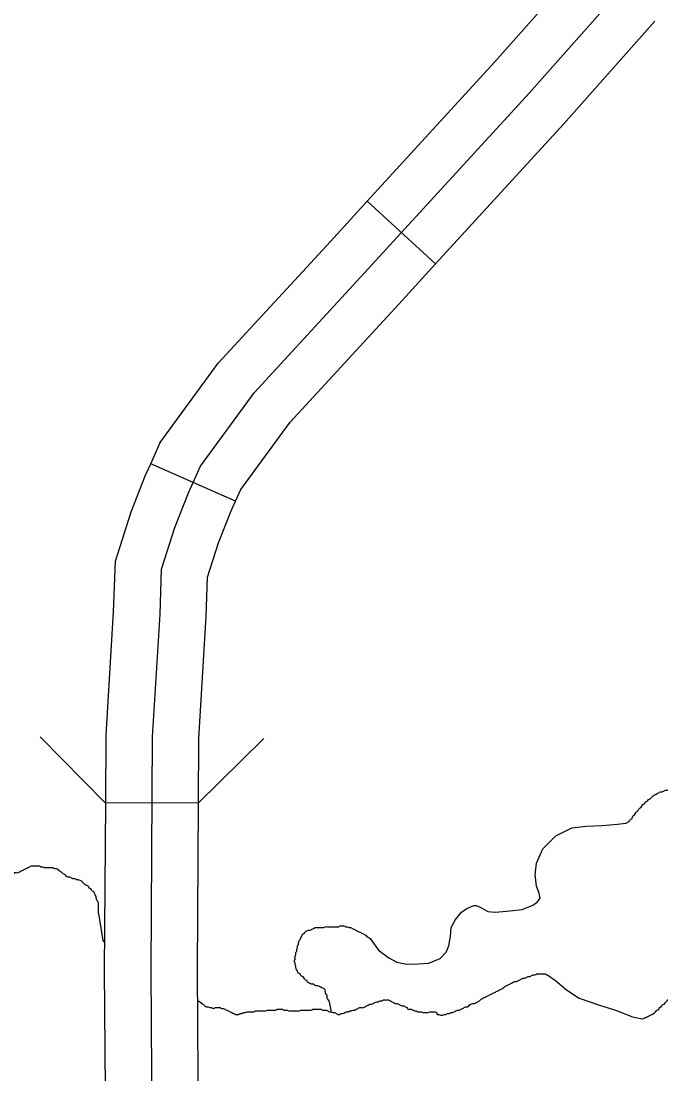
# Model space of a CAD drawing. Extents: x 813775 to 1157140, y 1757555 to 1979907.
# Drawn here: x 1049881 to 1051950, y 1845065 to 1848472 of the extents above; entities that cross this region are included whole.
import ezdxf

# ---------------------------------------------------------------- set-up
doc = ezdxf.new("R2010")
doc.units = 0
for name, color, linetype in [('Level 32', 7, 'Continuous'), ('Level 35', 7, 'Continuous'), ('Level 38', 7, 'Continuous'), ('Level 5', 7, 'Continuous')]:
    doc.layers.add(name, color=color, linetype=linetype)

msp = doc.modelspace()

# ---------------------------------------------------------------- linework, layer by layer
at = {"layer": 'Level 32'}
for p, q in [((1051221.4, 1847686.1), (1051000.1, 1847888.7)), ((1050574.2, 1846918), (1050300, 1847039.7)), ((1050454.6, 1845940.9), (1050154.6, 1845942.8))]:
    msp.add_line(p, q, dxfattribs=at)
for points in [[(1051000.1, 1847888.7), (1051412.2, 1848338.6), (1051706.2, 1848670.6)], [(1051221.4, 1847686.1), (1051635.1, 1848137.9), (1051930.8, 1848471.6)], [(1050300, 1847039.7), (1050330.2, 1847107.7), (1050518.8, 1847364.6), (1050881.2, 1847758.8), (1051000.1, 1847888.7)], [(1050574.2, 1846918), (1050591.2, 1846956.4), (1050750.8, 1847173.8), (1051102.2, 1847556), (1051221.4, 1847686.1)], [(1050154.6, 1845942.8), (1050156, 1846161), (1050180.3, 1846559.9), (1050185.8, 1846724), (1050237.1, 1846883.9), (1050283.6, 1847002.7), (1050300, 1847039.7)], [(1050454.6, 1845940.9), (1050456, 1846150.9), (1050480, 1846545.8), (1050484.2, 1846672.1), (1050519.9, 1846783.3), (1050560.5, 1846887.1), (1050574.2, 1846918)], [(1050154.9, 1844884.8), (1050151.1, 1845400.8), (1050154.6, 1845942.8)], [(1050454.8, 1844887), (1050451.2, 1845400.9), (1050454.6, 1845940.9)]]:
    msp.add_lwpolyline(points, dxfattribs=at)
at = {"layer": 'Level 35'}
msp.add_line((1051809.6, 1845873.2), (1051836.9, 1845876.8), dxfattribs=at)
for points in [[(1051012, 1845500.6), (1051036.8, 1845466.1), (1051069.9, 1845441), (1051096.2, 1845427.3), (1051128.1, 1845420.4), (1051165.7, 1845421.6), (1051200, 1845423.8), (1051236.5, 1845438.7), (1051255.9, 1845459.2), (1051263.8, 1845479.8), (1051269.5, 1845509.5), (1051271.8, 1845539.1), (1051285.5, 1845565.4), (1051304.9, 1845588.2), (1051322, 1845600.8), (1051344.8, 1845609.9), (1051352.8, 1845609.9), (1051365.4, 1845605.4), (1051390.4, 1845590.5), (1051414.4, 1845588.2), (1051450.9, 1845591.7), (1051501.1, 1845597.4), (1051536.4, 1845611.1), (1051550.1, 1845621.4), (1051559.3, 1845633.9), (1051557, 1845649.9), (1051547.9, 1845672.7), (1051543.3, 1845709.3), (1051547.9, 1845746.9), (1051568.4, 1845793.7), (1051610.6, 1845836), (1051661.9, 1845861.1), (1051708.7, 1845866.8), (1051760, 1845869.1), (1051809.6, 1845873.2)], [(1050131.4, 1845584.7), (1050145.5, 1845497.5), (1050151.6, 1845488.4)], [(1051584.6, 1845384.9), (1051609.2, 1845367.9), (1051644.6, 1845337.1), (1051685.6, 1845310.8), (1051751.8, 1845288), (1051803.1, 1845272), (1051858.8, 1845250.3), (1051889.9, 1845243.6)]]:
    msp.add_lwpolyline(points, dxfattribs=at)
for points in [[(1051836.9, 1845876.8), (1051842.3, 1845879.5), (1051847.8, 1845882.3), (1051850.5, 1845887.7), (1051856, 1845890.4), (1051858.7, 1845895.9), (1051861.4, 1845901.3), (1051866.9, 1845906.8), (1051869.6, 1845912.2), (1051875, 1845915), (1051877.8, 1845920.4), (1051883.2, 1845925.9), (1051888.6, 1845931.3), (1051891.4, 1845936.8), (1051896.8, 1845939.5), (1051899.5, 1845944.9), (1051905, 1845947.7), (1051910.4, 1845953.1), (1051915.9, 1845955.8), (1051921.3, 1845961.3), (1051926.8, 1845966.7), (1051932.2, 1845969.5), (1051937.7, 1845972.2), (1051943.1, 1845974.9), (1051948.6, 1845977.6), (1051954, 1845977.6), (1051959.5, 1845980.4), (1051964.9, 1845983.1), (1051970.4, 1845983.1), (1051975.8, 1845985.8), (1051981.2, 1845985.8), (1051986.7, 1845988.5), (1051992.1, 1845988.5), (1051997.6, 1845991.3), (1052003, 1845991.3), (1052008.5, 1845991.3), (1052013.9, 1845991.3), (1052019.4, 1845991.3), (1052024.8, 1845991.3), (1052030.3, 1845991.3), (1052035.7, 1845991.3), (1052041.2, 1845991.3), (1052046.6, 1845988.5), (1052052.1, 1845985.8), (1052057.5, 1845985.8), (1052063, 1845983.1), (1052068.4, 1845980.4), (1052073.9, 1845977.6), (1052079.3, 1845972.2), (1052084.7, 1845972.2), (1052090.2, 1845969.5), (1052095.6, 1845966.7), (1052101.1, 1845966.7), (1052106.5, 1845964), (1052112, 1845961.3), (1052117.4, 1845961.3), (1052122.9, 1845958.6), (1052128.3, 1845958.6), (1052133.8, 1845958.6), (1052139.2, 1845958.6), (1052144.7, 1845958.6), (1052150.1, 1845958.6), (1052155.6, 1845958.6), (1052161, 1845958.6), (1052166.5, 1845958.6), (1052171.9, 1845958.6), (1052177.3, 1845958.6), (1052182.8, 1845961.3), (1052188.2, 1845961.3), (1052193.7, 1845961.3), (1052199.1, 1845961.3), (1052204.6, 1845964), (1052210, 1845964), (1052215.5, 1845966.7), (1052220.9, 1845969.5), (1052226.4, 1845972.2), (1052229.1, 1845977.6), (1052234.5, 1845983.1), (1052237.3, 1845988.5), (1052242.7, 1845994), (1052245.4, 1845999.4), (1052248.2, 1846004.9), (1052253.6, 1846010.3), (1052253.6, 1846015.8), (1052256.3, 1846021.2), (1052259.1, 1846026.7), (1052261.8, 1846032.1), (1052264.5, 1846037.6), (1052264.5, 1846043), (1052267.2, 1846048.5), (1052267.2, 1846053.9)], [(1049880.8, 1845721), (1049875.4, 1845718.2), (1049869.9, 1845715.5), (1049864.5, 1845715.5), (1049859, 1845715.5), (1049853.6, 1845710.1), (1049848.1, 1845710.1), (1049842.7, 1845707.3), (1049837.2, 1845704.6), (1049831.8, 1845704.6), (1049826.3, 1845701.9), (1049820.9, 1845701.9), (1049815.4, 1845701.9), (1049810, 1845701.9), (1049804.5, 1845699.2), (1049799.1, 1845699.2), (1049793.7, 1845696.4), (1049788.2, 1845696.4), (1049782.8, 1845696.4), (1049777.3, 1845696.4), (1049771.9, 1845696.4), (1049766.4, 1845696.4), (1049761, 1845696.4), (1049755.5, 1845699.2), (1049750.1, 1845699.2), (1049744.6, 1845699.2), (1049739.2, 1845701.9), (1049733.7, 1845701.9), (1049728.3, 1845704.6), (1049725.6, 1845710.1), (1049720.1, 1845712.8), (1049714.7, 1845715.5), (1049711.9, 1845721), (1049706.5, 1845723.7), (1049701.1, 1845726.4), (1049698.3, 1845731.9), (1049692.9, 1845734.6), (1049687.4, 1845737.3), (1049684.7, 1845742.8), (1049679.3, 1845742.8), (1049676.5, 1845748.2), (1049671.1, 1845748.2), (1049665.6, 1845750.9), (1049662.9, 1845756.4), (1049657.5, 1845759.1), (1049652, 1845759.1), (1049649.3, 1845764.6), (1049643.9, 1845764.6), (1049638.4, 1845767.3), (1049633, 1845770), (1049627.5, 1845772.7), (1049622.1, 1845772.7), (1049616.6, 1845772.7), (1049611.2, 1845772.7), (1049605.7, 1845772.7), (1049600.3, 1845770), (1049594.8, 1845770), (1049589.4, 1845767.3), (1049583.9, 1845764.6), (1049581.2, 1845759.1), (1049575.8, 1845756.4), (1049570.3, 1845753.7), (1049567.6, 1845748.2), (1049562.1, 1845745.5), (1049559.4, 1845740), (1049554, 1845737.3), (1049551.3, 1845731.9), (1049545.8, 1845726.4), (1049540.4, 1845721), (1049537.6, 1845715.5), (1049534.9, 1845710.1), (1049532.2, 1845704.6), (1049529.5, 1845699.2), (1049529.5, 1845693.7), (1049526.7, 1845688.3), (1049524, 1845682.8), (1049524, 1845677.4), (1049521.3, 1845671.9), (1049518.6, 1845666.5), (1049515.8, 1845661), (1049513.1, 1845655.6), (1049507.7, 1845652.8), (1049507.7, 1845647.4), (1049502.2, 1845644.7), (1049499.5, 1845639.2), (1049496.8, 1845633.8), (1049494.1, 1845628.3), (1049488.6, 1845622.9), (1049485.9, 1845617.4), (1049480.4, 1845614.7), (1049477.7, 1845609.2)], [(1050131.4, 1845584.7), (1050131.4, 1845590.2), (1050131.4, 1845595.6), (1050131.4, 1845601.1), (1050131.4, 1845606.5), (1050131.4, 1845612), (1050131.4, 1845617.4), (1050128.7, 1845622.9), (1050125.9, 1845628.3), (1050123.2, 1845633.8), (1050123.2, 1845639.2), (1050120.5, 1845644.7), (1050117.8, 1845650.1), (1050115, 1845655.6), (1050109.6, 1845658.3), (1050106.9, 1845663.7), (1050101.4, 1845666.5), (1050098.7, 1845671.9), (1050093.3, 1845674.6), (1050087.8, 1845677.4), (1050082.4, 1845682.8), (1050076.9, 1845688.3), (1050071.5, 1845691), (1050066, 1845693.7), (1050060.6, 1845693.7), (1050055.1, 1845696.4), (1050049.7, 1845696.4), (1050044.2, 1845699.2), (1050038.8, 1845701.9), (1050033.3, 1845701.9), (1050027.9, 1845704.6), (1050022.4, 1845710.1), (1050017, 1845712.8), (1050011.5, 1845718.2), (1050006.1, 1845721), (1050000.7, 1845726.4), (1049995.2, 1845729.1), (1049989.8, 1845729.1), (1049984.3, 1845731.9), (1049978.9, 1845731.9), (1049973.4, 1845731.9), (1049968, 1845731.9), (1049962.5, 1845731.9), (1049957.1, 1845731.9), (1049951.6, 1845734.6), (1049946.2, 1845734.6), (1049940.7, 1845737.3), (1049935.3, 1845737.3), (1049929.8, 1845737.3), (1049924.4, 1845737.3), (1049918.9, 1845737.3), (1049913.5, 1845737.3), (1049908, 1845734.6), (1049902.6, 1845731.9), (1049897.2, 1845729.1), (1049891.7, 1845726.4), (1049886.3, 1845723.7), (1049880.8, 1845721)], [(1051889.9, 1845243.6), (1051905, 1845250.1), (1051910.4, 1845252.8), (1051915.9, 1845255.5), (1051921.3, 1845258.2), (1051926.8, 1845261), (1051932.2, 1845266.4), (1051937.7, 1845271.9), (1051943.1, 1845274.6), (1051945.8, 1845280), (1051951.3, 1845282.8), (1051954, 1845288.2), (1051959.5, 1845290.9), (1051964.9, 1845296.4), (1051970.4, 1845301.8), (1051975.8, 1845307.3), (1051981.2, 1845312.7), (1051984, 1845318.2), (1051989.4, 1845320.9), (1051992.1, 1845326.4), (1051994.9, 1845331.8), (1051997.6, 1845337.3), (1052000.3, 1845342.7), (1052003, 1845348.2), (1052005.8, 1845353.6), (1052008.5, 1845359.1), (1052008.5, 1845364.5), (1052011.2, 1845370), (1052013.9, 1845375.4), (1052016.7, 1845380.9), (1052016.7, 1845386.3), (1052019.4, 1845391.8), (1052019.4, 1845397.2), (1052022.1, 1845402.7), (1052024.8, 1845408.1), (1052024.8, 1845413.6), (1052027.6, 1845419), (1052027.6, 1845424.5), (1052030.3, 1845429.9), (1052030.3, 1845435.4), (1052033, 1845440.8), (1052035.7, 1845446.3), (1052038.4, 1845451.7), (1052038.4, 1845457.2), (1052041.2, 1845462.6), (1052043.9, 1845468.1), (1052046.6, 1845473.5), (1052049.3, 1845479), (1052052.1, 1845484.4), (1052054.8, 1845489.9), (1052054.8, 1845495.3), (1052057.5, 1845500.8), (1052060.2, 1845506.2), (1052063, 1845511.7), (1052068.4, 1845517.1), (1052068.4, 1845522.6), (1052073.9, 1845528), (1052076.6, 1845533.5), (1052079.3, 1845538.9), (1052082, 1845544.4), (1052084.7, 1845549.8), (1052087.5, 1845555.3), (1052090.2, 1845560.7), (1052090.2, 1845566.2), (1052095.6, 1845571.6), (1052098.4, 1845577.1), (1052101.1, 1845582.5), (1052103.8, 1845588), (1052106.5, 1845593.4), (1052109.3, 1845598.9), (1052112, 1845604.3), (1052114.7, 1845609.8), (1052117.4, 1845615.2), (1052120.2, 1845620.7), (1052122.9, 1845626.1), (1052125.6, 1845631.6), (1052128.3, 1845637), (1052131, 1845642.5), (1052131, 1845647.9), (1052136.5, 1845653.4), (1052139.2, 1845658.8), (1052141.9, 1845664.3), (1052144.7, 1845669.7), (1052147.4, 1845675.2), (1052150.1, 1845680.6), (1052152.8, 1845686.1), (1052155.6, 1845691.5), (1052158.3, 1845697), (1052161, 1845702.4), (1052163.7, 1845707.9), (1052166.5, 1845713.3)], [(1050883.9, 1845266.4), (1050873, 1845307.3), (1050870.3, 1845312.7), (1050870.3, 1845318.2), (1050867.6, 1845323.6), (1050864.9, 1845329.1), (1050864.9, 1845334.5), (1050862.1, 1845340), (1050856.7, 1845342.7), (1050851.2, 1845345.4), (1050845.8, 1845348.2), (1050840.3, 1845350.9), (1050834.9, 1845350.9), (1050829.4, 1845353.6), (1050824, 1845356.3), (1050818.6, 1845356.3), (1050813.1, 1845359.1), (1050807.7, 1845361.8), (1050804.9, 1845367.2), (1050799.5, 1845370), (1050796.8, 1845375.4), (1050791.3, 1845380.9), (1050785.9, 1845383.6), (1050783.1, 1845389), (1050777.7, 1845391.8), (1050775, 1845397.2), (1050772.3, 1845402.7), (1050769.5, 1845408.1), (1050769.5, 1845413.6), (1050766.8, 1845419), (1050766.8, 1845424.5), (1050764.1, 1845429.9), (1050766.8, 1845435.4), (1050766.8, 1845440.8), (1050766.8, 1845446.3), (1050769.5, 1845451.7), (1050769.5, 1845457.2), (1050772.3, 1845462.6), (1050772.3, 1845468.1), (1050775, 1845473.5), (1050775, 1845479), (1050777.7, 1845484.4), (1050777.7, 1845489.9), (1050780.4, 1845495.3), (1050783.1, 1845500.8), (1050785.9, 1845506.2), (1050788.6, 1845511.7), (1050791.3, 1845517.1), (1050796.8, 1845519.8), (1050799.5, 1845525.3), (1050804.9, 1845528), (1050810.4, 1845530.7), (1050815.8, 1845530.7), (1050821.3, 1845533.5), (1050826.7, 1845536.2), (1050832.2, 1845538.9), (1050837.6, 1845538.9), (1050843.1, 1845538.9), (1050848.5, 1845538.9), (1050854, 1845538.9), (1050859.4, 1845538.9), (1050864.9, 1845541.6), (1050870.3, 1845541.6), (1050875.7, 1845541.6), (1050881.2, 1845541.6), (1050886.6, 1845541.6), (1050892.1, 1845541.6), (1050897.5, 1845541.6), (1050903, 1845541.6), (1050908.4, 1845541.6), (1050913.9, 1845544.4), (1050919.3, 1845544.4), (1050924.8, 1845544.4), (1050930.2, 1845541.6), (1050935.7, 1845541.6), (1050941.1, 1845538.9), (1050946.6, 1845538.9), (1050952, 1845536.2), (1050957.5, 1845533.5), (1050962.9, 1845530.7), (1050968.3, 1845528), (1050973.8, 1845525.3), (1050979.2, 1845522.6), (1050984.7, 1845519.8), (1050990.1, 1845517.1), (1050995.6, 1845514.4), (1051001, 1845508.9), (1051006.5, 1845506.2), (1051011.9, 1845500.8), (1051012, 1845500.6)], [(1051314.2, 1845280), (1051319.7, 1845282.8), (1051325.1, 1845282.8), (1051330.6, 1845288.2), (1051336, 1845290.9), (1051341.5, 1845293.7), (1051346.9, 1845293.7), (1051352.4, 1845296.4), (1051357.8, 1845299.1), (1051363.3, 1845301.8), (1051368.7, 1845307.3), (1051374.2, 1845310), (1051379.6, 1845312.7), (1051385.1, 1845315.5), (1051390.5, 1845318.2), (1051396, 1845320.9), (1051401.4, 1845323.6), (1051406.8, 1845326.4), (1051412.3, 1845329.1), (1051417.7, 1845331.8), (1051423.2, 1845334.5), (1051428.6, 1845337.3), (1051434.1, 1845340), (1051439.5, 1845342.7), (1051445, 1845348.2), (1051450.4, 1845350.9), (1051455.9, 1845353.6), (1051461.3, 1845356.3), (1051466.8, 1845359.1), (1051472.2, 1845361.8), (1051477.7, 1845364.5), (1051483.1, 1845364.5), (1051488.6, 1845367.2), (1051494, 1845370), (1051499.4, 1845372.7), (1051504.9, 1845375.4), (1051510.3, 1845375.4), (1051515.8, 1845378.1), (1051521.2, 1845380.9), (1051526.7, 1845380.9), (1051532.1, 1845383.6), (1051537.6, 1845386.3), (1051543, 1845386.3), (1051548.5, 1845389), (1051553.9, 1845389), (1051559.4, 1845389), (1051564.8, 1845389), (1051570.3, 1845389), (1051575.7, 1845389), (1051581.2, 1845386.3), (1051584.6, 1845384.9)], [(1050452, 1845303.4), (1050453.6, 1845301.8), (1050459, 1845299.1), (1050464.5, 1845293.7), (1050469.9, 1845290.9), (1050475.4, 1845285.5), (1050480.8, 1845282.8), (1050486.3, 1845282.8), (1050491.7, 1845280), (1050497.2, 1845280), (1050502.6, 1845277.3), (1050508.1, 1845280), (1050513.5, 1845280), (1050519, 1845280), (1050524.4, 1845280), (1050529.9, 1845277.3), (1050535.3, 1845277.3), (1050540.7, 1845274.6), (1050546.2, 1845271.9), (1050551.6, 1845269.1), (1050557.1, 1845266.4), (1050562.5, 1845263.7), (1050568, 1845261), (1050573.4, 1845258.2), (1050578.9, 1845258.2), (1050584.3, 1845258.2), (1050589.8, 1845261), (1050595.2, 1845261), (1050600.7, 1845263.7), (1050606.1, 1845263.7), (1050611.6, 1845266.4), (1050617, 1845266.4), (1050622.5, 1845266.4), (1050627.9, 1845266.4), (1050633.3, 1845266.4), (1050638.8, 1845269.1), (1050644.2, 1845269.1), (1050649.7, 1845269.1), (1050655.1, 1845269.1), (1050660.6, 1845269.1), (1050666, 1845269.1), (1050671.5, 1845269.1), (1050676.9, 1845271.9), (1050682.4, 1845271.9), (1050687.8, 1845271.9), (1050693.3, 1845271.9), (1050698.7, 1845271.9), (1050704.2, 1845271.9), (1050709.6, 1845274.6), (1050715.1, 1845274.6), (1050720.5, 1845274.6), (1050725.9, 1845274.6), (1050731.4, 1845271.9), (1050736.8, 1845271.9), (1050742.3, 1845271.9), (1050747.7, 1845269.1), (1050753.2, 1845269.1), (1050758.6, 1845269.1), (1050764.1, 1845269.1), (1050769.5, 1845269.1), (1050775, 1845269.1), (1050780.4, 1845269.1), (1050785.9, 1845271.9), (1050791.3, 1845271.9), (1050796.8, 1845271.9), (1050802.2, 1845271.9), (1050807.7, 1845271.9), (1050813.1, 1845271.9), (1050818.6, 1845271.9), (1050824, 1845274.6), (1050829.4, 1845274.6)], [(1050829.4, 1845274.6), (1050834.9, 1845274.6), (1050840.3, 1845274.6), (1050845.8, 1845274.6), (1050851.2, 1845274.6), (1050856.7, 1845271.9), (1050862.1, 1845271.9), (1050867.6, 1845271.9), (1050873, 1845269.1), (1050878.5, 1845266.4), (1050883.9, 1845266.4), (1050889.4, 1845263.7), (1050894.8, 1845263.7), (1050900.3, 1845261), (1050905.7, 1845258.2), (1050911.2, 1845258.2), (1050916.6, 1845261), (1050922, 1845261), (1050927.5, 1845263.7), (1050932.9, 1845266.4), (1050938.4, 1845266.4), (1050943.8, 1845269.1), (1050949.3, 1845269.1), (1050954.7, 1845271.9), (1050960.2, 1845271.9), (1050965.6, 1845274.6), (1050971.1, 1845277.3), (1050976.5, 1845280), (1050982, 1845280), (1050987.4, 1845280), (1050992.9, 1845282.8), (1050998.3, 1845285.5), (1051003.8, 1845288.2), (1051009.2, 1845290.9), (1051014.6, 1845290.9), (1051020.1, 1845293.7), (1051025.5, 1845296.4), (1051031, 1845299.1), (1051036.4, 1845299.1), (1051041.9, 1845301.8), (1051047.3, 1845301.8), (1051052.8, 1845304.6), (1051058.2, 1845304.6), (1051063.7, 1845304.6), (1051069.1, 1845304.6), (1051074.6, 1845301.8), (1051080, 1845299.1), (1051085.5, 1845296.4), (1051090.9, 1845293.7), (1051096.4, 1845293.7), (1051101.8, 1845290.9), (1051107.3, 1845288.2), (1051112.7, 1845285.5), (1051118.1, 1845285.5), (1051123.6, 1845282.8), (1051129, 1845280), (1051131.8, 1845274.6), (1051137.2, 1845274.6), (1051142.7, 1845274.6), (1051148.1, 1845271.9), (1051153.6, 1845269.1), (1051159, 1845269.1), (1051164.4, 1845266.4), (1051169.9, 1845266.4), (1051175.3, 1845266.4), (1051180.8, 1845263.7), (1051186.2, 1845263.7), (1051191.7, 1845263.7), (1051197.1, 1845263.7), (1051202.6, 1845266.4), (1051208, 1845266.4), (1051213.5, 1845266.4), (1051218.9, 1845266.4), (1051224.4, 1845263.7), (1051227.1, 1845258.2), (1051232.5, 1845258.2), (1051238, 1845255.5), (1051243.4, 1845255.5), (1051248.9, 1845258.2), (1051254.3, 1845258.2), (1051259.8, 1845261), (1051265.2, 1845261), (1051270.7, 1845263.7), (1051276.1, 1845263.7), (1051281.6, 1845266.4), (1051287, 1845269.1), (1051292.5, 1845271.9), (1051297.9, 1845271.9), (1051303.3, 1845274.6), (1051308.8, 1845277.3), (1051314.2, 1845280)]]:
    msp.add_spline(points, degree=3, dxfattribs=at)
at = {"layer": 'Level 38'}
for points in [[(1050152.6, 1845942.5), (1049942.2, 1846156.3)], [(1050666.4, 1846150.4), (1050452.6, 1845940)]]:
    msp.add_lwpolyline(points, dxfattribs=at)
at = {"layer": 'Level 5'}
for points in [[(1050634.8, 1847269.2), (1050991.7, 1847657.4), (1051523.6, 1848238.2), (1051939.5, 1848707.8), (1052340.9, 1849143.4), (1052655.2, 1849487), (1052882.5, 1849748.4), (1053100.1, 1850024.3), (1053248.6, 1850238.7), (1053384, 1850500.1), (1053480.7, 1850722.8), (1053616.1, 1851076.1), (1053741.8, 1851506.9), (1053824.1, 1851836), (1054027.2, 1852660.8)], [(1050259, 1840662.2), (1050272.1, 1841852), (1050272.1, 1842186), (1050281.8, 1842921.7), (1050291.5, 1843884.9), (1050306, 1844728.1), (1050301.2, 1845400.9), (1050306, 1846156), (1050330.2, 1846552.9), (1050335, 1846698.1), (1050378.5, 1846833.6), (1050422, 1846944.9), (1050460.7, 1847032), (1050634.8, 1847269.2)]]:
    msp.add_lwpolyline(points, dxfattribs=at)

doc.saveas('drawing.dxf')
